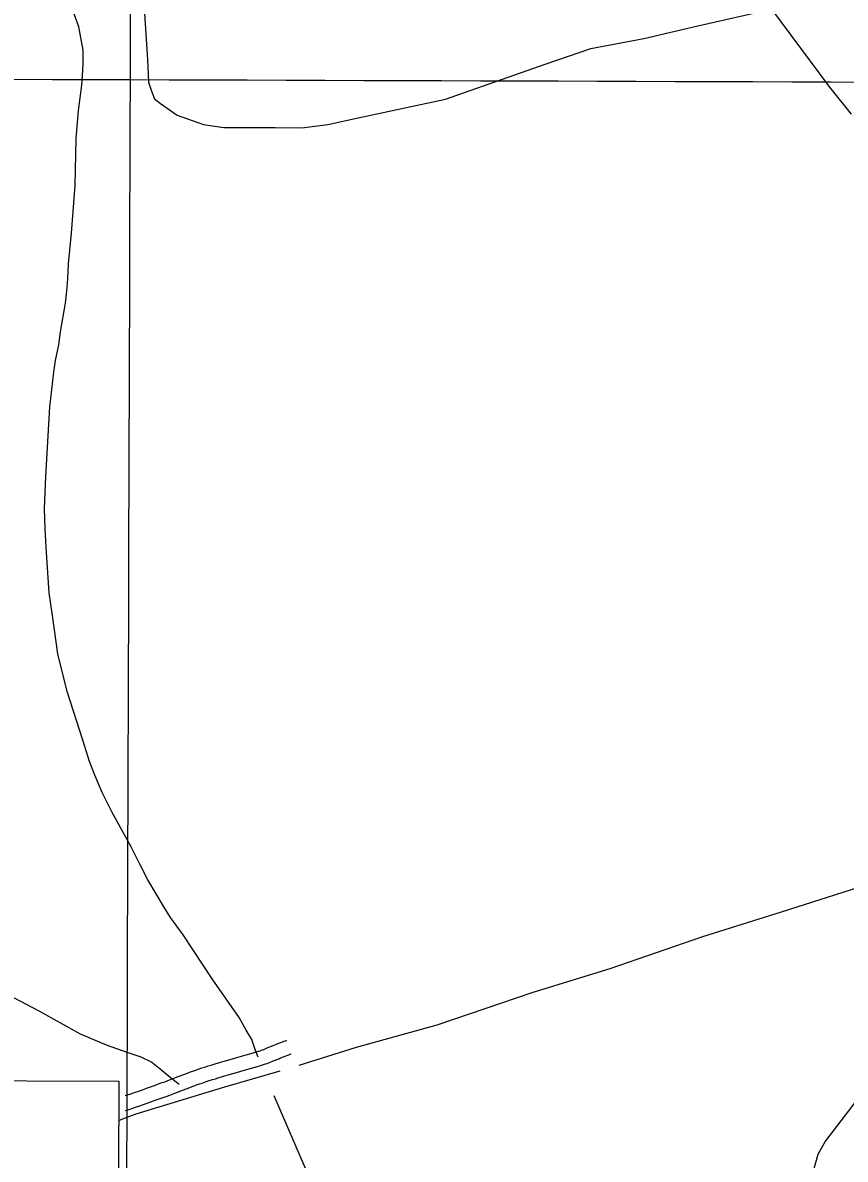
# Model space of a CAD drawing. Extents: x 3146026 to 3183936, y 897894 to 923344.
# Drawn here: x 3165710 to 3167435, y 907121 to 909503 of the extents above; entities that cross this region are included whole.
import ezdxf

# ---------------------------------------------------------------- set-up
doc = ezdxf.new("R2010")
doc.units = 0
for name, color, linetype in [('V-ANNO-SYMB', 7, 'Continuous'), ('V-GRID-MAJR', 7, 'Continuous'), ('V-ROAD-CNTR', 7, 'Continuous'), ('V-TOPO-SHOR', 7, 'Continuous')]:
    doc.layers.add(name, color=color, linetype=linetype)

msp = doc.modelspace()

# ---------------------------------------------------------------- linework, layer by layer
at = {"layer": 'V-ANNO-SYMB'}
msp.add_lwpolyline([(3150260.219, 907341.199), (3165911.328263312, 907284.2979399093), (3165898.421867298, 903734.2865011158), (3150247.3126039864, 903791.1875612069)], close=True, dxfattribs=at)
at = {"layer": 'V-GRID-MAJR'}
for points in [[(3165916.254, 903324.403), (3165935.643, 909383.804), (3165955.043, 915446.67), (3165974.444, 921509.584), (3165974.455, 921513)], [(3150267.842, 909437.3570000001), (3155490.4390000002, 909418.746), (3160713.04, 909400.895), (3165935.643, 909383.804), (3171158.249, 909367.4720000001), (3176380.857, 909351.9), (3181603.467, 909337.087), (3181603.468, 909337.087)]]:
    msp.add_spline(points, degree=3, dxfattribs=at)
at = {"layer": 'V-ROAD-CNTR'}
for points in [[(3165924.560114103, 907254.2214638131), (3165927.6261079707, 907255.2124618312), (3165931.528100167, 907256.5004592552), (3165938.9010854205, 907258.9934542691), (3165945.332072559, 907261.2194498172), (3165950.948061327, 907263.1944458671), (3165960.7890416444, 907266.7034388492), (3165968.1390269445, 907269.3434335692), (3165973.6390159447, 907271.3184296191), (3165977.761007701, 907272.7944266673), (3165983.919995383, 907274.9824222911), (3165990.0059832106, 907277.1164180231), (3165996.309970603, 907279.3404135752), (3166002.167958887, 907281.456409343), (3166007.648947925, 907283.4744053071), (3166017.9749272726, 907287.3473975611), (3166036.1088910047, 907294.2693837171), (3166049.770863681, 907299.4633733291), (3166054.957853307, 907301.4083694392), (3166064.0238351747, 907304.7463627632), (3166070.8778214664, 907307.205357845), (3166076.0468111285, 907309.016354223), (3166079.9578033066, 907310.357351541), (3166085.8177915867, 907312.3173476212), (3166091.7007798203, 907314.2163438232), (3166098.616765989, 907316.3883394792), (3166105.0887530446, 907318.3843354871), (3166111.1677408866, 907320.2323317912), (3166122.5367181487, 907323.6293249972), (3166132.506698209, 907326.5543191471), (3166149.906663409, 907331.584309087), (3166175.9596113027, 907339.0612941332), (3166188.925585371, 907342.8202866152), (3166201.8245595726, 907346.6232790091), (3166203.672555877, 907347.1872778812), (3166205.409552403, 907347.739276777), (3166208.908545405, 907348.912274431), (3166212.1745388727, 907350.0742721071), (3166215.2625326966, 907351.2222698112), (3166218.1765268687, 907352.3432675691), (3166220.906521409, 907353.4222654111), (3166226.123510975, 907355.5402611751), (3166235.358492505, 907359.3812534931), (3166238.853485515, 907360.8342505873), (3166241.9364793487, 907362.103248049), (3166244.6734738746, 907363.2142458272), (3166249.436464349, 907365.098242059), (3166253.058457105, 907366.478239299), (3166255.8004516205, 907367.4842372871), (3166257.8944474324, 907368.2272358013), (3166260.9944412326, 907369.2842336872), (3166264.000435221, 907370.2512317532)], [(3165924.4451143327, 907222.749526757), (3165927.910107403, 907223.8115246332), (3165932.5800980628, 907225.2845216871), (3165936.9440893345, 907226.6965188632), (3165941.034081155, 907228.0465161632), (3165948.611066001, 907230.6075110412), (3165955.2140527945, 907232.893506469), (3165960.962041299, 907234.9145024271), (3165970.899021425, 907238.4574953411), (3165978.2790066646, 907241.1094900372), (3165983.762995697, 907243.078486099), (3165987.836987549, 907244.5364831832), (3165993.9059754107, 907246.6924788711), (3165999.9599633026, 907248.8164746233), (3166006.395950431, 907251.086470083), (3166012.4459383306, 907253.2724657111), (3166018.0989270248, 907255.3524615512), (3166028.592906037, 907259.2894536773), (3166046.7888696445, 907266.235439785), (3166060.3668424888, 907271.397429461), (3166065.405832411, 907273.2864256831), (3166074.271814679, 907276.5504191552), (3166080.901801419, 907278.929414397), (3166085.872791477, 907280.6704109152), (3166089.581784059, 907281.9434083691), (3166095.183772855, 907283.8154046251), (3166100.8027616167, 907285.630400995), (3166107.530748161, 907287.7423967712), (3166113.8727354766, 907289.6983928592), (3166119.825723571, 907291.5083892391), (3166131.0547011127, 907294.863382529), (3166140.8946814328, 907297.750376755), (3166158.210646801, 907302.7563667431), (3166184.2735946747, 907310.2373517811), (3166197.343568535, 907314.026344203), (3166210.4425423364, 907317.8873364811), (3166212.5945380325, 907318.5433351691), (3166214.7255337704, 907319.2213338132), (3166218.7045258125, 907320.5563311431), (3166222.428518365, 907321.880328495), (3166225.876511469, 907323.1623259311), (3166229.0745050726, 907324.3933234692), (3166232.060499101, 907325.5723211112), (3166237.527488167, 907327.7923166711), (3166246.878469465, 907331.6813088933), (3166250.3194625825, 907333.112306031), (3166253.288456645, 907334.3333035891), (3166255.835451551, 907335.3683015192), (3166260.2944426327, 907337.1322979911), (3166263.564436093, 907338.3782954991), (3166265.9804312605, 907339.2642937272), (3166267.748427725, 907339.8912924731), (3166270.428422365, 907340.804290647), (3166273.190416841, 907341.6932888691)]]:
    msp.add_lwpolyline(points, dxfattribs=at)
at = {"layer": 'V-TOPO-SHOR'}
for points in [[(3165912.853000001, 909691.2949999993), (3165947.24935088, 909612.5293984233), (3165964.7628600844, 909532.7661056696), (3165971.3333377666, 909426.0039123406), (3165973.486140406, 909378.1952583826), (3165979.0249713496, 909361.8479346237), (3165986.2232046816, 909343.7515160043), (3165998.7584150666, 909334.0418017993), (3166033.919788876, 909309.2405500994), (3166088.8369836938, 909289.8884368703), (3166131.308660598, 909283.6545350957), (3166239.5957176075, 909283.3631720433), (3166295.0062210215, 909282.757793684), (3166349.7664081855, 909289.8439572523), (3166413.2272234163, 909303.5228841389), (3166596.747828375, 909343.0348011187), (3166713.8027369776, 909384.2957213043), (3166807.603634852, 909416.7886982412), (3166901.404532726, 909449.2816751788), (3167012.8085406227, 909470.2261505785), (3167126.051335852, 909496.2385256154), (3167280.4651754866, 909531.4000827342), (3167402.364027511, 909367.8820905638), (3167447.7733620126, 909311.2607387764)], [(3165827.405000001, 909494.4389999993), (3165809.599000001, 909544.5169999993), (3165794.403000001, 909578.2839999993), (3165783.209000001, 909604.9019999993), (3165771.206000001, 909625.4169999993), (3165760.863000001, 909640.2239999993)], [(3166203.393000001, 907334.9029999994), (3166197.984000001, 907348.9499999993), (3166190.595000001, 907371.5419999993), (3166178.516000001, 907391.3129999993), (3166163.629000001, 907417.8059999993), (3166107.202000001, 907499.1769999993), (3166046.567000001, 907591.3369999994), (3166019.956000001, 907627.8489999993), (3166007.066000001, 907648.0319999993), (3165972.245000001, 907706.3279999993), (3165956.373000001, 907738.1069999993), (3165937.079000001, 907775.3909999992), (3165916.569000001, 907813.2909999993), (3165896.451000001, 907848.7499999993), (3165876.364000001, 907889.4929999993), (3165860.722000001, 907925.9439999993), (3165849.707000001, 907954.4459999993), (3165835.736000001, 907999.2169999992), (3165803.189000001, 908100.9719999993), (3165783.315000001, 908180.1089999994), (3165772.385000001, 908260.4129999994), (3165765.135000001, 908308.1929999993), (3165758.959000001, 908402.8939999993), (3165756.949000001, 908443.3339999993), (3165755.551000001, 908483.9699999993), (3165758.164000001, 908551.8079999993), (3165766.698000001, 908698.0269999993), (3165774.820000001, 908770.5059999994), (3165778.818000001, 908795.2679999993), (3165785.705000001, 908828.1409999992), (3165789.1070000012, 908855.3419999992), (3165799.191000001, 908915.4179999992), (3165802.585000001, 908940.7929999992), (3165804.150000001, 908966.3829999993), (3165805.542000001, 908997.6599999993), (3165812.196000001, 909061.6149999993), (3165820.069000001, 909162.1289999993), (3165821.828000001, 909259.4269999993), (3165826.4280000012, 909319.1279999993), (3165830.434000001, 909345.3119999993), (3165833.4280000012, 909372.1099999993), (3165835.165000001, 909392.2129999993), (3165836.522000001, 909417.1929999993), (3165836.273000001, 909445.2299999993), (3165827.405000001, 909494.4389999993)], [(3166289.372000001, 907318.2979999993), (3166409.643000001, 907355.8189999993), (3166579.127000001, 907402.8189999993), (3166780.220000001, 907471.3799999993), (3166941.998000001, 907520.4539999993), (3167136.583000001, 907587.8289999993), (3167301.420000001, 907639.1209999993), (3167511.854000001, 907706.8179999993)], [(3167489.529790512, 907657.6015098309), (3167510.720874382, 907587.9740163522), (3167567.6564247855, 907450.8942093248), (3167589.295971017, 907398.3092020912), (3167530.477062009, 907334.1979789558), (3167498.9036620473, 907300.9202387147), (3167451.095099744, 907233.961142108), (3167393.7113619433, 907159.5795809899), (3167377.6107383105, 907131.0109704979), (3167364.4253033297, 907083.6059326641), (3167343.5707953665, 907003.9995559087), (3167300.2247543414, 906879.7911685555), (3167288.833260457, 906835.749781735), (3167276.2756727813, 906812.2042246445), (3167225.058613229, 906745.3348205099), (3167215.999215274, 906725.1080681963), (3167198.485889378, 906675.2587730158), (3167180.5241011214, 906608.3669915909), (3167168.863529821, 906554.1001130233), (3167149.9598789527, 906516.2254044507), (3167109.6634736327, 906443.0996295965), (3167076.0270551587, 906396.2327465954), (3167062.034296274, 906382.9575274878)], [(3165507.7162122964, 907523.2937174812), (3165539.120073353, 907527.2825594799), (3165571.3153846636, 907515.6011263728), (3165608.069335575, 907494.1693056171), (3165661.728187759, 907474.7002504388), (3165744.8598555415, 907431.5833655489), (3165830.270843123, 907383.5912868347), (3165885.037699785, 907360.4816639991), (3165930.3707230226, 907344.8431090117), (3165957.8174621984, 907335.6942390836), (3165980.38900755, 907324.266049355), (3165998.0853590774, 907310.5585398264), (3166019.2956565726, 907293.1471517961), (3166038.1633234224, 907278.2050161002)], [(3165926.4381132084, 907208.0808401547), (3165947.917000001, 907215.7809999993), (3166133.505000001, 907272.4409999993), (3166249.895000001, 907306.3269999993)], [(3166236.76432271, 907254.3199970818), (3166307.1066822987, 907091.1592810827), (3166365.6092669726, 906935.5329437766), (3166411.607248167, 906807.9231432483), (3166469.2233516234, 906710.1027125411), (3166516.804103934, 906642.6414492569), (3166558.6549013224, 906586.165199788), (3166685.5052304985, 906420.3137081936), (3166790.543744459, 906294.7617042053), (3166824.5118888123, 906258.957545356), (3166866.7425512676, 906216.9169448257)], [(3165911.028429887, 907201.82626542), (3165926.4381132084, 907208.0808401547)]]:
    msp.add_lwpolyline(points, dxfattribs=at)

doc.saveas('drawing.dxf')
